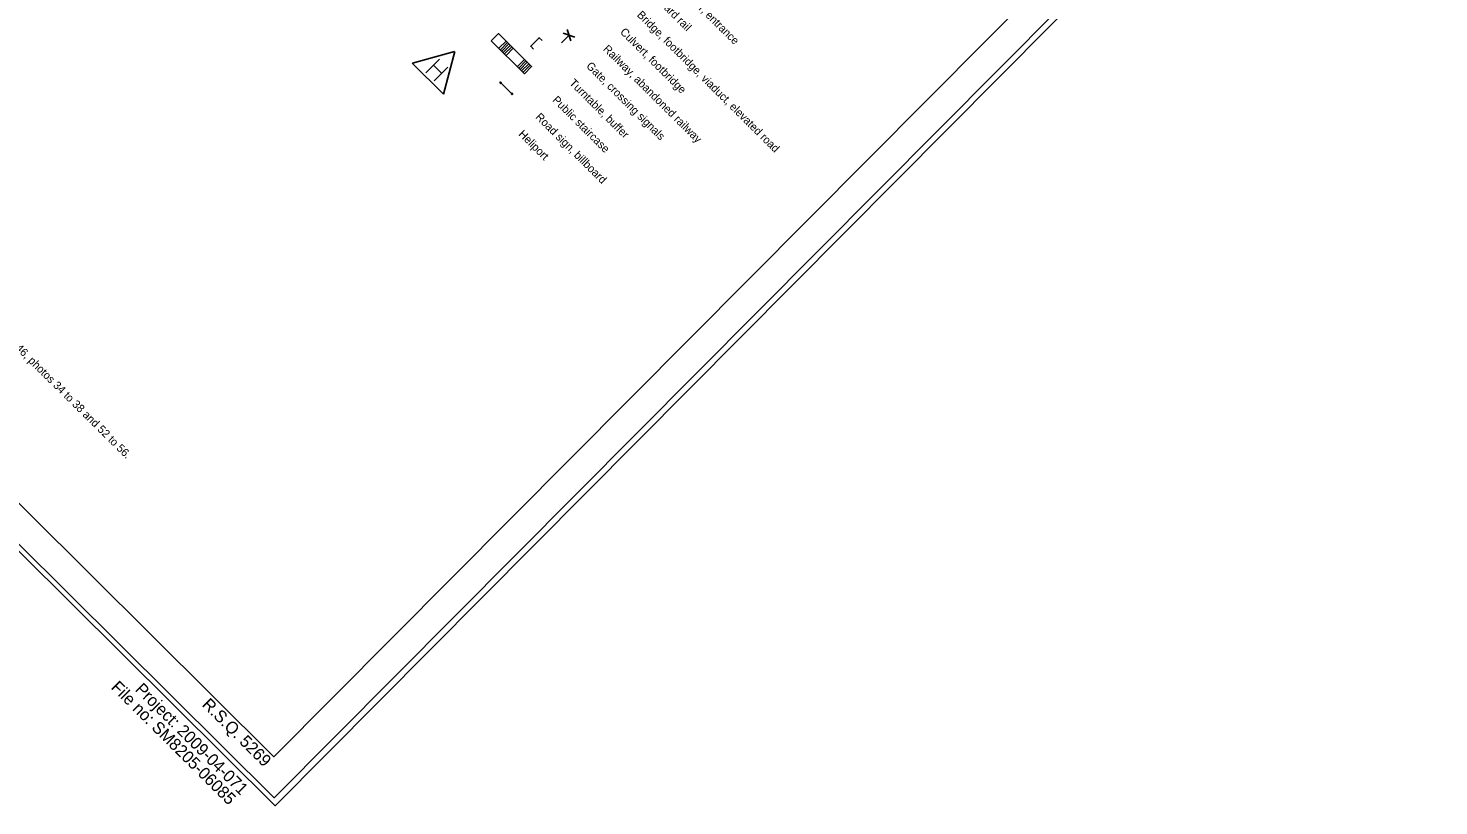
# Model space of a CAD drawing. Extents: x 642515 to 647219, y 6080136 to 6084356.
# Drawn here: x 644529 to 645234, y 6080136 to 6080524 of the extents above; entities that cross this region are included whole.
import ezdxf

# ---------------------------------------------------------------- set-up
doc = ezdxf.new("R2010")
doc.units = 0
for name, color, linetype in [('Level 15', 7, 'Continuous'), ('Level 22', 7, 'Continuous'), ('Level 23', 7, 'Continuous'), ('Level 25', 7, 'Continuous'), ('Level 60', 7, 'Continuous'), ('Level 63', 7, 'Continuous')]:
    doc.layers.add(name, color=color, linetype=linetype)

msp = doc.modelspace()

# ---------------------------------------------------------------- linework, layer by layer
at = {"layer": 'Level 15'}
msp.add_line((644764.97, 6080497.09), (644770.59, 6080491.51), dxfattribs=at)
for points in [[(644764.61, 6080497.1), (644764.97, 6080496.73), (644765.35, 6080497.1), (644764.96, 6080497.47)], [(644770.22, 6080491.51), (644770.6, 6080491.15), (644770.98, 6080491.52), (644770.58, 6080491.89)]]:
    msp.add_lwpolyline(points, close=True, dxfattribs=at)
at = {"layer": 'Level 22'}
for points in [[(644760.28, 6080518.1), (644776.86, 6080501.6), (644780.42, 6080505.21), (644763.82, 6080521.67), (644760.28, 6080518.1)], [(644764.09, 6080514.3), (644767.65, 6080517.89)], [(644764.79, 6080513.59), (644764.81, 6080513.59), (644768.36, 6080517.18)], [(644765.51, 6080512.88), (644769.07, 6080516.47)], [(644766.2, 6080512.18), (644766.21, 6080512.18), (644769.79, 6080515.77)], [(644766.92, 6080511.48), (644766.93, 6080511.5), (644770.49, 6080515.08)], [(644767.64, 6080510.77), (644771.19, 6080514.36)], [(644773.31, 6080505.13), (644776.87, 6080508.73)], [(644774.01, 6080504.42), (644777.57, 6080508.02), (644777.59, 6080508.03)], [(644774.73, 6080503.72), (644774.73, 6080503.72), (644778.29, 6080507.31), (644778.31, 6080507.31)], [(644775.42, 6080503.01), (644775.43, 6080503.03), (644779.02, 6080506.61), (644779.02, 6080506.62)], [(644776.15, 6080502.32), (644779.71, 6080505.9), (644779.72, 6080505.9)]]:
    msp.add_lwpolyline(points, dxfattribs=at)
at = {"layer": 'Level 23'}
for p, q in [((644799.13, 6080520.91), (644795.34, 6080517.03)), ((644796.24, 6080521.83), (644801.99, 6080519.93)), ((644800.08, 6080518), (644798.16, 6080523.75))]:
    msp.add_line(p, q, dxfattribs=at)
msp.add_lwpolyline([(644785.63, 6080518.16), (644784.2, 6080519.56), (644779.98, 6080515.32), (644781.39, 6080513.9)], dxfattribs=at)
at = {"layer": 'Level 25'}
for p, q in [((644720.84, 6080506.93), (644741.92, 6080512.73)), ((644742, 6080512.69), (644736.42, 6080491.4)), ((644736.39, 6080491.44), (644720.81, 6080506.91)), ((644734.36, 6080508.94), (644727.54, 6080502.09)), ((644731.32, 6080505.92), (644735.5, 6080501.76)), ((644738.56, 6080504.85), (644731.73, 6080497.98))]:
    msp.add_line(p, q, dxfattribs=at)
at = {"layer": 'Level 60'}
for points in [[(643756.15, 6083509.1), (645893.11, 6081385.05), (644652.25, 6080135.58), (642514.75, 6082260.08)], [(642518.29, 6082260.09), (643756.16, 6083505.56), (645889.57, 6081385.04), (644651.74, 6080139.63)], [(645532.22, 6081719.89), (645869.07, 6081384.98), (644651.68, 6080160.13), (644314.78, 6080494.98)]]:
    msp.add_lwpolyline(points, close=True, dxfattribs=at)

# ---------------------------------------------------------------- texts
for s, height, rotation, p in [('File no: SM8205-06085', 6, 315.17083, (644569.87, 6080194.38)), ('Project: 2009-04-071', 5.9999, 315.17082, (644581.91, 6080193.34)), ('R.S.Q. 5269', 5.9999, 315.17082, (644615.35, 6080185.75))]:
    msp.add_text(s, height=height, rotation=rotation, dxfattribs=at).set_placement(p)
at = {"layer": 'Level 63'}
for s, height, rotation, p in [('Shoulder, entrance', 4, 315.15287, (644849.74, 6080547.66)), ('Guard rail', 4, 315.15287, (644841.28, 6080539.16)), ('Bridge, footbridge, viaduct, elevated road', 4, 315.15287, (644832.82, 6080530.66)), ('Culvert, footbridge', 4, 315.15287, (644824.35, 6080522.12)), ('The digital map is based on 1: 8000 aerial photographs taken on july 24, 2009, roll A31946, photos 34 to 38 and 52 to 56.', 4.00002, 315.22416, (644374.23, 6080510.89)), ('Railway, abandoned railway', 4, 315.15287, (644815.9, 6080513.64)), ('Gate, crossing signals', 4, 315.15287, (644807.44, 6080505.12)), ('Turntable, buffer', 4, 315.15287, (644798.97, 6080496.61)), ('Public staircase', 4, 315.15287, (644790.52, 6080488.1)), ('Road sign, billboard', 4, 315.15287, (644782.06, 6080479.59)), ('Heliport', 4, 315.15287, (644773.6, 6080471.07))]:
    msp.add_text(s, height=height, rotation=rotation, dxfattribs=at).set_placement(p)

doc.saveas('drawing.dxf')
